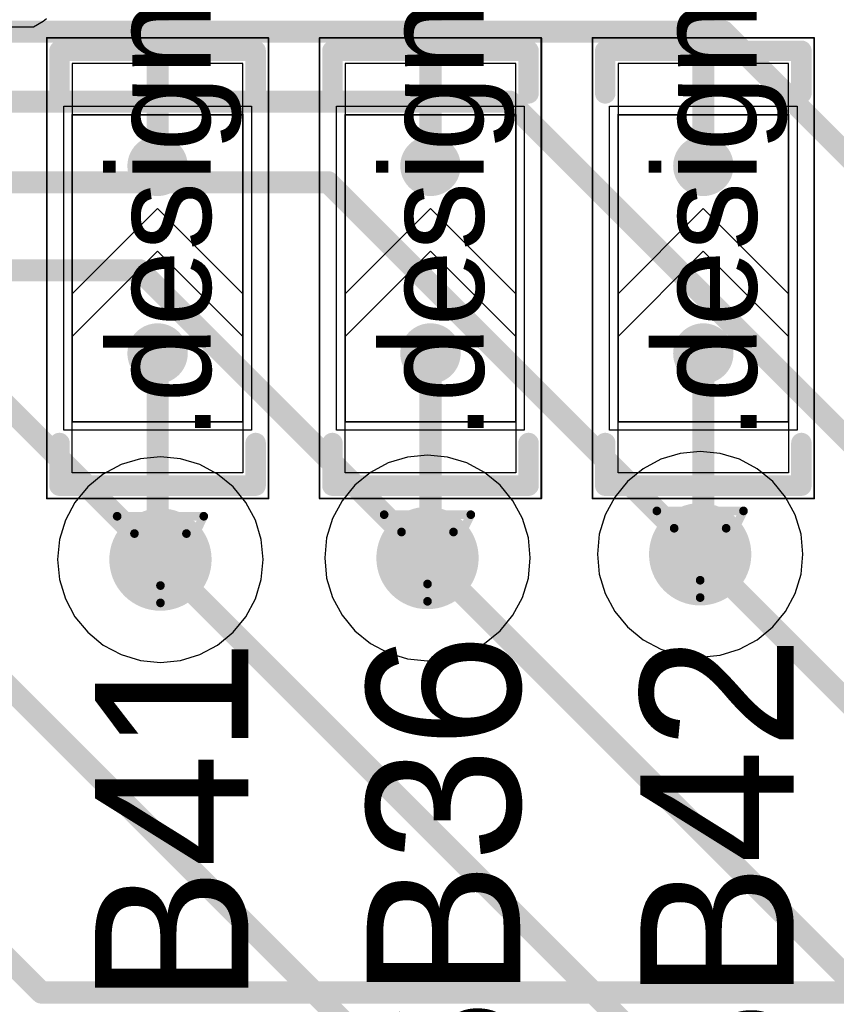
# Model space of a CAD drawing. Header units: millimetres. Extents: x 138 to 555, y 26 to 334.
# Tile 596 of 656: x 340.74 to 345.53, y 210.28 to 216.06. Entities that reach past the tile are written whole.
import ezdxf

# ---------------------------------------------------------------- set-up
doc = ezdxf.new("R2010")
doc.units = ezdxf.units.MM
for name, color, linetype in [('BottomLayer', 5, 'Continuous'), ('DrillDrawing', 1, 'Continuous'), ('Mechanical20', 56, 'Continuous'), ('Mechanical27', 56, 'Continuous'), ('MidLayer1', 16, 'Continuous'), ('MidLayer2', 76, 'Continuous'), ('MidLayer3', 90, 'Continuous'), ('MidLayer4', 156, 'Continuous'), ('MultiLayer', 9, 'Continuous'), ('TopLayer', 1, 'Continuous'), ('TopOverlay', 2, 'Continuous'), ('TopPaste', 8, 'Continuous'), ('TopSolder', 216, 'Continuous'), ('ViaHoleLayer', 16, 'Continuous')]:
    doc.layers.add(name, color=color, linetype=linetype)

# ---------------------------------------------------------------- blocks, each defined once
blk = doc.blocks.new('SOLDER_BRIDGE_R0603_0R_583')
at = {"layer": 'Mechanical20', "const_width": 0.01}
for points in [[(-1.35, 0.65), (-0.2, 0.65)], [(-1.35, 0.65), (-1.35, -0.65)], [(-0.2, 0.65), (1.35, 0.65)], [(1.35, 0.65), (1.35, -0.65)], [(-1.35, -0.65), (1.35, -0.65)]]:
    blk.add_lwpolyline(points, dxfattribs=at)
at = {"layer": 'Mechanical20', "const_width": 0.005}
for points in [[(-1.3525, 0.65, 1), (-1.3475, 0.65, 1)], [(-1.3525, 0.65, 1), (-1.3475, 0.65, 1)], [(-0.2025, 0.65, 1), (-0.1975, 0.65, 1)], [(-0.2025, 0.65, 1), (-0.1975, 0.65, 1)], [(1.3475, 0.65, 1), (1.3525, 0.65, 1)], [(1.3475, 0.65, 1), (1.3525, 0.65, 1)], [(-1.3525, -0.65, 1), (-1.3475, -0.65, 1)], [(-1.3525, -0.65, 1), (-1.3475, -0.65, 1)], [(1.3475, -0.65, 1), (1.3525, -0.65, 1)], [(1.3475, -0.65, 1), (1.3525, -0.65, 1)]]:
    blk.add_lwpolyline(points, format="xyb", close=True, dxfattribs=at)
at = {"layer": 'Mechanical27', "const_width": 0.01}
for points in [[(-0.9, 0.5), (-0.9, -0.5)], [(-0.9, 0.5), (0.9, 0.5)], [(0.9, 0.5), (0.9, -0.5)], [(-0.9, -0.5), (0.9, -0.5)]]:
    blk.add_lwpolyline(points, dxfattribs=at)
at = {"layer": 'Mechanical27', "const_width": 0.005}
for points in [[(-0.9025, 0.5, 1), (-0.8975, 0.5, 1)], [(-0.9025, 0.5, 1), (-0.8975, 0.5, 1)], [(0.8975, 0.5, 1), (0.9025, 0.5, 1)], [(0.8975, 0.5, 1), (0.9025, 0.5, 1)], [(-0.9025, -0.5, 1), (-0.8975, -0.5, 1)], [(-0.9025, -0.5, 1), (-0.8975, -0.5, 1)], [(0.8975, -0.5, 1), (0.9025, -0.5, 1)], [(0.8975, -0.5, 1), (0.9025, -0.5, 1)]]:
    blk.add_lwpolyline(points, format="xyb", close=True, dxfattribs=at)
at = {"layer": 'TopLayer'}
for p, q in [((-1.2, -0.5), (-1.2, 0.5)), ((-1.2, 0.5), (-0.4, 0.5)), ((-0.4, 0.5), (0.1, 0)), ((-0.15, 0.5), (-0.15, 0.5)), ((-0.15, 0.5), (0.35, 0)), ((1.2, 0.5), (-0.15, 0.5)), ((1.2, -0.5), (1.2, 0.5)), ((0.1, 0), (-0.4, -0.5)), ((0.35, 0), (-0.15, -0.5)), ((-1.2, -0.5), (-1.2, -0.5)), ((-0.4, -0.5), (-1.2, -0.5)), ((-0.15, -0.5), (1.2, -0.5))]:
    blk.add_line(p, q, dxfattribs=at)
at = {"layer": 'TopLayer', "const_width": 0.127}
for points in [[(-0.5635, 0, 1), (-0.4365, 0, 1)], [(0.5365, 0, 1), (0.6635, 0, 1)]]:
    blk.add_lwpolyline(points, format="xyb", close=True, dxfattribs=at)
at = {"layer": 'TopOverlay', "const_width": 0.12}
for points in [[(-1.275, 0.575), (-1.025, 0.575)], [(-1.275, 0.575), (-1.275, 0.175)], [(1.025, 0.575), (1.275, 0.575)], [(1.275, 0.575), (1.275, -0.575)], [(-1.275, 0.175), (-1.275, -0.575)], [(-1.275, -0.575), (-1.025, -0.575)], [(1.025, -0.575), (1.275, -0.575)]]:
    blk.add_lwpolyline(points, dxfattribs=at)
at = {"layer": 'TopOverlay', "const_width": 0.06}
for points in [[(-1.305, 0.575, 1), (-1.245, 0.575, 1)], [(-1.305, 0.575, 1), (-1.245, 0.575, 1)], [(-1.055, 0.575, 1), (-0.995, 0.575, 1)], [(0.995, 0.575, 1), (1.055, 0.575, 1)], [(1.245, 0.575, 1), (1.305, 0.575, 1)], [(1.245, 0.575, 1), (1.305, 0.575, 1)], [(-1.305, 0.175, 1), (-1.245, 0.175, 1)], [(-1.305, 0.175, 1), (-1.245, 0.175, 1)], [(-1.305, -0.575, 1), (-1.245, -0.575, 1)], [(-1.305, -0.575, 1), (-1.245, -0.575, 1)], [(-1.055, -0.575, 1), (-0.995, -0.575, 1)], [(0.995, -0.575, 1), (1.055, -0.575, 1)], [(1.245, -0.575, 1), (1.305, -0.575, 1)], [(1.245, -0.575, 1), (1.305, -0.575, 1)]]:
    blk.add_lwpolyline(points, format="xyb", close=True, dxfattribs=at)
at = {"layer": 'TopPaste', "const_width": 0.127}
for points in [[(-0.5635, 0, 1), (-0.4365, 0, 1)], [(0.5365, 0, 1), (0.6635, 0, 1)]]:
    blk.add_lwpolyline(points, format="xyb", close=True, dxfattribs=at)
at = {"layer": 'TopSolder'}
for p, q in [((-0.95, 0.55), (-0.95, 0.55)), ((-0.95, 0.55), (0.95, 0.55)), ((-0.95, -0.55), (-0.95, 0.55)), ((0.95, 0.55), (0.95, -0.55)), ((0.95, -0.55), (-0.95, -0.55))]:
    blk.add_line(p, q, dxfattribs=at)
at = {"layer": 'TopSolder', "const_width": 0.177}
for points in [[(-0.5885, 0, 1), (-0.4115, 0, 1)], [(0.5115, 0, 1), (0.6885, 0, 1)]]:
    blk.add_lwpolyline(points, format="xyb", close=True, dxfattribs=at)
blk = doc.blocks.new('SOLDER_BRIDGE_R0603_0R_584')
at = {"layer": 'Mechanical20', "const_width": 0.01}
for points in [[(-1.35, 0.65), (-0.2, 0.65)], [(-1.35, 0.65), (-1.35, -0.65)], [(-0.2, 0.65), (1.35, 0.65)], [(1.35, 0.65), (1.35, -0.65)], [(-1.35, -0.65), (1.35, -0.65)]]:
    blk.add_lwpolyline(points, dxfattribs=at)
at = {"layer": 'Mechanical20', "const_width": 0.005}
for points in [[(-1.3525, 0.65, 1), (-1.3475, 0.65, 1)], [(-1.3525, 0.65, 1), (-1.3475, 0.65, 1)], [(-0.2025, 0.65, 1), (-0.1975, 0.65, 1)], [(-0.2025, 0.65, 1), (-0.1975, 0.65, 1)], [(1.3475, 0.65, 1), (1.3525, 0.65, 1)], [(1.3475, 0.65, 1), (1.3525, 0.65, 1)], [(-1.3525, -0.65, 1), (-1.3475, -0.65, 1)], [(-1.3525, -0.65, 1), (-1.3475, -0.65, 1)], [(1.3475, -0.65, 1), (1.3525, -0.65, 1)], [(1.3475, -0.65, 1), (1.3525, -0.65, 1)]]:
    blk.add_lwpolyline(points, format="xyb", close=True, dxfattribs=at)
at = {"layer": 'Mechanical27', "const_width": 0.01}
for points in [[(-0.9, 0.5), (-0.9, -0.5)], [(-0.9, 0.5), (0.9, 0.5)], [(0.9, 0.5), (0.9, -0.5)], [(-0.9, -0.5), (0.9, -0.5)]]:
    blk.add_lwpolyline(points, dxfattribs=at)
at = {"layer": 'Mechanical27', "const_width": 0.005}
for points in [[(-0.9025, 0.5, 1), (-0.8975, 0.5, 1)], [(-0.9025, 0.5, 1), (-0.8975, 0.5, 1)], [(0.8975, 0.5, 1), (0.9025, 0.5, 1)], [(0.8975, 0.5, 1), (0.9025, 0.5, 1)], [(-0.9025, -0.5, 1), (-0.8975, -0.5, 1)], [(-0.9025, -0.5, 1), (-0.8975, -0.5, 1)], [(0.8975, -0.5, 1), (0.9025, -0.5, 1)], [(0.8975, -0.5, 1), (0.9025, -0.5, 1)]]:
    blk.add_lwpolyline(points, format="xyb", close=True, dxfattribs=at)
at = {"layer": 'TopLayer'}
for p, q in [((-1.2, -0.5), (-1.2, 0.5)), ((-1.2, 0.5), (-0.4, 0.5)), ((-0.4, 0.5), (0.1, 0)), ((-0.15, 0.5), (-0.15, 0.5)), ((-0.15, 0.5), (0.35, 0)), ((1.2, 0.5), (-0.15, 0.5)), ((1.2, -0.5), (1.2, 0.5)), ((0.1, 0), (-0.4, -0.5)), ((0.35, 0), (-0.15, -0.5)), ((-1.2, -0.5), (-1.2, -0.5)), ((-0.4, -0.5), (-1.2, -0.5)), ((-0.15, -0.5), (1.2, -0.5))]:
    blk.add_line(p, q, dxfattribs=at)
at = {"layer": 'TopLayer', "const_width": 0.127}
for points in [[(-0.5635, 0, 1), (-0.4365, 0, 1)], [(0.5365, 0, 1), (0.6635, 0, 1)]]:
    blk.add_lwpolyline(points, format="xyb", close=True, dxfattribs=at)
at = {"layer": 'TopOverlay', "const_width": 0.12}
for points in [[(-1.275, 0.575), (-1.025, 0.575)], [(-1.275, 0.575), (-1.275, 0.175)], [(1.025, 0.575), (1.275, 0.575)], [(1.275, 0.575), (1.275, -0.575)], [(-1.275, 0.175), (-1.275, -0.575)], [(-1.275, -0.575), (-1.025, -0.575)], [(1.025, -0.575), (1.275, -0.575)]]:
    blk.add_lwpolyline(points, dxfattribs=at)
at = {"layer": 'TopOverlay', "const_width": 0.06}
for points in [[(-1.305, 0.575, 1), (-1.245, 0.575, 1)], [(-1.305, 0.575, 1), (-1.245, 0.575, 1)], [(-1.055, 0.575, 1), (-0.995, 0.575, 1)], [(0.995, 0.575, 1), (1.055, 0.575, 1)], [(1.245, 0.575, 1), (1.305, 0.575, 1)], [(1.245, 0.575, 1), (1.305, 0.575, 1)], [(-1.305, 0.175, 1), (-1.245, 0.175, 1)], [(-1.305, 0.175, 1), (-1.245, 0.175, 1)], [(-1.305, -0.575, 1), (-1.245, -0.575, 1)], [(-1.305, -0.575, 1), (-1.245, -0.575, 1)], [(-1.055, -0.575, 1), (-0.995, -0.575, 1)], [(0.995, -0.575, 1), (1.055, -0.575, 1)], [(1.245, -0.575, 1), (1.305, -0.575, 1)], [(1.245, -0.575, 1), (1.305, -0.575, 1)]]:
    blk.add_lwpolyline(points, format="xyb", close=True, dxfattribs=at)
at = {"layer": 'TopPaste', "const_width": 0.127}
for points in [[(-0.5635, 0, 1), (-0.4365, 0, 1)], [(0.5365, 0, 1), (0.6635, 0, 1)]]:
    blk.add_lwpolyline(points, format="xyb", close=True, dxfattribs=at)
at = {"layer": 'TopSolder'}
for p, q in [((-0.95, 0.55), (-0.95, 0.55)), ((-0.95, 0.55), (0.95, 0.55)), ((-0.95, -0.55), (-0.95, 0.55)), ((0.95, 0.55), (0.95, -0.55)), ((0.95, -0.55), (-0.95, -0.55))]:
    blk.add_line(p, q, dxfattribs=at)
at = {"layer": 'TopSolder', "const_width": 0.177}
for points in [[(-0.5885, 0, 1), (-0.4115, 0, 1)], [(0.5115, 0, 1), (0.6885, 0, 1)]]:
    blk.add_lwpolyline(points, format="xyb", close=True, dxfattribs=at)
blk = doc.blocks.new('SOLDER_BRIDGE_R0603_0R_585')
at = {"layer": 'Mechanical20', "const_width": 0.01}
for points in [[(-1.35, 0.65), (-0.2, 0.65)], [(-1.35, 0.65), (-1.35, -0.65)], [(-0.2, 0.65), (1.35, 0.65)], [(1.35, 0.65), (1.35, -0.65)], [(-1.35, -0.65), (1.35, -0.65)]]:
    blk.add_lwpolyline(points, dxfattribs=at)
at = {"layer": 'Mechanical20', "const_width": 0.005}
for points in [[(-1.3525, 0.65, 1), (-1.3475, 0.65, 1)], [(-1.3525, 0.65, 1), (-1.3475, 0.65, 1)], [(-0.2025, 0.65, 1), (-0.1975, 0.65, 1)], [(-0.2025, 0.65, 1), (-0.1975, 0.65, 1)], [(1.3475, 0.65, 1), (1.3525, 0.65, 1)], [(1.3475, 0.65, 1), (1.3525, 0.65, 1)], [(-1.3525, -0.65, 1), (-1.3475, -0.65, 1)], [(-1.3525, -0.65, 1), (-1.3475, -0.65, 1)], [(1.3475, -0.65, 1), (1.3525, -0.65, 1)], [(1.3475, -0.65, 1), (1.3525, -0.65, 1)]]:
    blk.add_lwpolyline(points, format="xyb", close=True, dxfattribs=at)
at = {"layer": 'Mechanical27', "const_width": 0.01}
for points in [[(-0.9, 0.5), (-0.9, -0.5)], [(-0.9, 0.5), (0.9, 0.5)], [(0.9, 0.5), (0.9, -0.5)], [(-0.9, -0.5), (0.9, -0.5)]]:
    blk.add_lwpolyline(points, dxfattribs=at)
at = {"layer": 'Mechanical27', "const_width": 0.005}
for points in [[(-0.9025, 0.5, 1), (-0.8975, 0.5, 1)], [(-0.9025, 0.5, 1), (-0.8975, 0.5, 1)], [(0.8975, 0.5, 1), (0.9025, 0.5, 1)], [(0.8975, 0.5, 1), (0.9025, 0.5, 1)], [(-0.9025, -0.5, 1), (-0.8975, -0.5, 1)], [(-0.9025, -0.5, 1), (-0.8975, -0.5, 1)], [(0.8975, -0.5, 1), (0.9025, -0.5, 1)], [(0.8975, -0.5, 1), (0.9025, -0.5, 1)]]:
    blk.add_lwpolyline(points, format="xyb", close=True, dxfattribs=at)
at = {"layer": 'TopLayer'}
for p, q in [((-1.2, -0.5), (-1.2, 0.5)), ((-1.2, 0.5), (-0.4, 0.5)), ((-0.4, 0.5), (0.1, 0)), ((-0.15, 0.5), (-0.15, 0.5)), ((-0.15, 0.5), (0.35, 0)), ((1.2, 0.5), (-0.15, 0.5)), ((1.2, -0.5), (1.2, 0.5)), ((0.1, 0), (-0.4, -0.5)), ((0.35, 0), (-0.15, -0.5)), ((-1.2, -0.5), (-1.2, -0.5)), ((-0.4, -0.5), (-1.2, -0.5)), ((-0.15, -0.5), (1.2, -0.5))]:
    blk.add_line(p, q, dxfattribs=at)
at = {"layer": 'TopLayer', "const_width": 0.127}
for points in [[(-0.5635, 0, 1), (-0.4365, 0, 1)], [(0.5365, 0, 1), (0.6635, 0, 1)]]:
    blk.add_lwpolyline(points, format="xyb", close=True, dxfattribs=at)
at = {"layer": 'TopOverlay', "const_width": 0.12}
for points in [[(-1.275, 0.575), (-1.025, 0.575)], [(-1.275, 0.575), (-1.275, 0.175)], [(1.025, 0.575), (1.275, 0.575)], [(1.275, 0.575), (1.275, -0.575)], [(-1.275, 0.175), (-1.275, -0.575)], [(-1.275, -0.575), (-1.025, -0.575)], [(1.025, -0.575), (1.275, -0.575)]]:
    blk.add_lwpolyline(points, dxfattribs=at)
at = {"layer": 'TopOverlay', "const_width": 0.06}
for points in [[(-1.305, 0.575, 1), (-1.245, 0.575, 1)], [(-1.305, 0.575, 1), (-1.245, 0.575, 1)], [(-1.055, 0.575, 1), (-0.995, 0.575, 1)], [(0.995, 0.575, 1), (1.055, 0.575, 1)], [(1.245, 0.575, 1), (1.305, 0.575, 1)], [(1.245, 0.575, 1), (1.305, 0.575, 1)], [(-1.305, 0.175, 1), (-1.245, 0.175, 1)], [(-1.305, 0.175, 1), (-1.245, 0.175, 1)], [(-1.305, -0.575, 1), (-1.245, -0.575, 1)], [(-1.305, -0.575, 1), (-1.245, -0.575, 1)], [(-1.055, -0.575, 1), (-0.995, -0.575, 1)], [(0.995, -0.575, 1), (1.055, -0.575, 1)], [(1.245, -0.575, 1), (1.305, -0.575, 1)], [(1.245, -0.575, 1), (1.305, -0.575, 1)]]:
    blk.add_lwpolyline(points, format="xyb", close=True, dxfattribs=at)
at = {"layer": 'TopPaste', "const_width": 0.127}
for points in [[(-0.5635, 0, 1), (-0.4365, 0, 1)], [(0.5365, 0, 1), (0.6635, 0, 1)]]:
    blk.add_lwpolyline(points, format="xyb", close=True, dxfattribs=at)
at = {"layer": 'TopSolder'}
for p, q in [((-0.95, 0.55), (-0.95, 0.55)), ((-0.95, 0.55), (0.95, 0.55)), ((-0.95, -0.55), (-0.95, 0.55)), ((0.95, 0.55), (0.95, -0.55)), ((0.95, -0.55), (-0.95, -0.55))]:
    blk.add_line(p, q, dxfattribs=at)
at = {"layer": 'TopSolder', "const_width": 0.177}
for points in [[(-0.5885, 0, 1), (-0.4115, 0, 1)], [(0.5115, 0, 1), (0.6885, 0, 1)]]:
    blk.add_lwpolyline(points, format="xyb", close=True, dxfattribs=at)

msp = doc.modelspace()

# ---------------------------------------------------------------- linework, layer by layer
at = {"layer": 'BottomLayer', "const_width": 0.13}
for points in [[(339.062, 215.9865), (344.8653, 215.9865)], [(344.8653, 215.9865), (347.9396, 212.9122)], [(338.69, 215.5756), (343.612, 215.5756)], [(343.612, 215.5756), (346.3179, 212.8696)], [(338.3585, 215.103), (342.5472, 215.103)], [(342.5472, 215.103), (344.7281, 212.9221)], [(338.2819, 214.5871), (341.4424, 214.5871)], [(341.4424, 214.5871), (343.1293, 212.9002)], [(340.392, 214.0624), (341.5635, 212.8909)], [(344.7281, 212.9221), (347.66, 209.9903)], [(341.5635, 212.8909), (345.4522, 209.0022)], [(343.1293, 212.9002), (346.556, 209.4735)], [(339.9784, 212.8407), (344.3169, 208.5022)]]:
    msp.add_lwpolyline(points, dxfattribs=at)
at = {"layer": 'BottomLayer'}
for points, const_width in [([(344.8328, 215.9865, 1), (344.8978, 215.9865, 1)], 0.065), ([(344.8328, 215.9865, 1), (344.8978, 215.9865, 1)], 0.065), ([(343.5795, 215.5756, 1), (343.6445, 215.5756, 1)], 0.065), ([(343.5795, 215.5756, 1), (343.6445, 215.5756, 1)], 0.065), ([(342.5147, 215.103, 1), (342.5797, 215.103, 1)], 0.065), ([(342.5147, 215.103, 1), (342.5797, 215.103, 1)], 0.065), ([(341.4099, 214.5871, 1), (341.4749, 214.5871, 1)], 0.065), ([(341.4099, 214.5871, 1), (341.4749, 214.5871, 1)], 0.065), ([(342.9793, 212.9002, 1), (343.2793, 212.9002, 1)], 0.3), ([(344.5781, 212.9221, 1), (344.8781, 212.9221, 1)], 0.3), ([(341.4135, 212.8909, 1), (341.7135, 212.8909, 1)], 0.3), ([(344.6956, 212.9221, 1), (344.7606, 212.9221, 1)], 0.065), ([(344.6956, 212.9221, 1), (344.7606, 212.9221, 1)], 0.065), ([(341.531, 212.8909, 1), (341.596, 212.8909, 1)], 0.065), ([(341.531, 212.8909, 1), (341.596, 212.8909, 1)], 0.065), ([(343.0968, 212.9002, 1), (343.1618, 212.9002, 1)], 0.065), ([(343.0968, 212.9002, 1), (343.1618, 212.9002, 1)], 0.065)]:
    msp.add_lwpolyline(points, format="xyb", close=True, dxfattribs=dict(at, const_width=const_width))
at = {"layer": 'DrillDrawing', "const_width": 0.0508}
for points in [[(344.4741, 213.1761), (344.9821, 213.1761)], [(344.4741, 213.1761), (344.7281, 212.6681)], [(344.7281, 212.6681), (344.9821, 213.1761)], [(341.3095, 213.1449), (341.8175, 213.1449)], [(341.3095, 213.1449), (341.5635, 212.6369)], [(341.5635, 212.6369), (341.8175, 213.1449)], [(342.8753, 213.1542), (343.3833, 213.1542)], [(342.8753, 213.1542), (343.1293, 212.6462)], [(343.1293, 212.6462), (343.3833, 213.1542)], [(344.5757, 213.0745), (344.8805, 213.0745)], [(344.5757, 213.0745), (344.7281, 212.7697)], [(344.7281, 212.7697), (344.8805, 213.0745)], [(341.4111, 213.0433), (341.7159, 213.0433)], [(341.4111, 213.0433), (341.5635, 212.7385)], [(341.5635, 212.7385), (341.7159, 213.0433)], [(342.9769, 213.0526), (343.2817, 213.0526)], [(342.9769, 213.0526), (343.1293, 212.7478)], [(343.1293, 212.7478), (343.2817, 213.0526)]]:
    msp.add_lwpolyline(points, dxfattribs=at)
at = {"layer": 'DrillDrawing', "const_width": 0.0254}
for points in [[(344.4614, 213.1761, 1), (344.4868, 213.1761, 1)], [(344.4614, 213.1761, 1), (344.4868, 213.1761, 1)], [(344.9694, 213.1761, 1), (344.9948, 213.1761, 1)], [(344.9694, 213.1761, 1), (344.9948, 213.1761, 1)], [(341.2968, 213.1449, 1), (341.3222, 213.1449, 1)], [(341.2968, 213.1449, 1), (341.3222, 213.1449, 1)], [(341.8048, 213.1449, 1), (341.8302, 213.1449, 1)], [(341.8048, 213.1449, 1), (341.8302, 213.1449, 1)], [(342.8626, 213.1542, 1), (342.888, 213.1542, 1)], [(342.8626, 213.1542, 1), (342.888, 213.1542, 1)], [(343.3706, 213.1542, 1), (343.396, 213.1542, 1)], [(343.3706, 213.1542, 1), (343.396, 213.1542, 1)], [(344.563, 213.0745, 1), (344.5884, 213.0745, 1)], [(344.563, 213.0745, 1), (344.5884, 213.0745, 1)], [(344.8678, 213.0745, 1), (344.8932, 213.0745, 1)], [(344.8678, 213.0745, 1), (344.8932, 213.0745, 1)], [(341.3984, 213.0433, 1), (341.4238, 213.0433, 1)], [(341.3984, 213.0433, 1), (341.4238, 213.0433, 1)], [(341.7032, 213.0433, 1), (341.7286, 213.0433, 1)], [(341.7032, 213.0433, 1), (341.7286, 213.0433, 1)], [(342.9642, 213.0526, 1), (342.9896, 213.0526, 1)], [(342.9642, 213.0526, 1), (342.9896, 213.0526, 1)], [(343.269, 213.0526, 1), (343.2944, 213.0526, 1)], [(343.269, 213.0526, 1), (343.2944, 213.0526, 1)], [(344.7154, 212.7697, 1), (344.7408, 212.7697, 1)], [(344.7154, 212.7697, 1), (344.7408, 212.7697, 1)], [(341.5508, 212.7385, 1), (341.5762, 212.7385, 1)], [(341.5508, 212.7385, 1), (341.5762, 212.7385, 1)], [(343.1166, 212.7478, 1), (343.142, 212.7478, 1)], [(343.1166, 212.7478, 1), (343.142, 212.7478, 1)], [(344.7154, 212.6681, 1), (344.7408, 212.6681, 1)], [(344.7154, 212.6681, 1), (344.7408, 212.6681, 1)], [(341.5508, 212.6369, 1), (341.5762, 212.6369, 1)], [(341.5508, 212.6369, 1), (341.5762, 212.6369, 1)], [(343.1166, 212.6462, 1), (343.142, 212.6462, 1)], [(343.1166, 212.6462, 1), (343.142, 212.6462, 1)]]:
    msp.add_lwpolyline(points, format="xyb", close=True, dxfattribs=at)
at = {"layer": 'MidLayer1'}
for p, q in [((341.5635, 213.4938), (341.4459, 213.4822)), ((341.6811, 213.4822), (341.5635, 213.4938)), ((343.0117, 213.4915), (342.8986, 213.4572)), ((343.1293, 213.5031), (343.0117, 213.4915)), ((343.2469, 213.4915), (343.1293, 213.5031)), ((343.36, 213.4572), (343.2469, 213.4915)), ((344.6105, 213.5134), (344.4974, 213.4791)), ((344.7281, 213.525), (344.6105, 213.5134)), ((344.8457, 213.5134), (344.7281, 213.525)), ((344.9588, 213.4791), (344.8457, 213.5134)), ((341.3328, 213.4479), (341.2285, 213.3922)), ((341.4459, 213.4822), (341.3328, 213.4479)), ((341.7942, 213.4479), (341.6811, 213.4822)), ((341.8984, 213.3922), (341.7942, 213.4479)), ((342.8986, 213.4572), (342.7944, 213.4015)), ((343.4643, 213.4015), (343.36, 213.4572)), ((344.4974, 213.4791), (344.3931, 213.4234)), ((345.063, 213.4234), (344.9588, 213.4791)), ((341.2285, 213.3922), (341.1372, 213.3172)), ((341.9898, 213.3172), (341.8984, 213.3922)), ((342.7944, 213.4015), (342.703, 213.3265)), ((343.5556, 213.3265), (343.4643, 213.4015)), ((344.3931, 213.4234), (344.3018, 213.3484)), ((345.1544, 213.3484), (345.063, 213.4234)), ((341.1372, 213.3172), (341.0622, 213.2259)), ((342.0648, 213.2259), (341.9898, 213.3172)), ((342.703, 213.3265), (342.628, 213.2351)), ((343.6306, 213.2351), (343.5556, 213.3265)), ((344.3018, 213.3484), (344.2268, 213.2571)), ((345.2294, 213.2571), (345.1544, 213.3484)), ((344.2268, 213.2571), (344.1711, 213.1529)), ((345.2851, 213.1529), (345.2294, 213.2571)), ((341.0622, 213.2259), (341.0065, 213.1216)), ((342.1205, 213.1216), (342.0648, 213.2259)), ((342.628, 213.2351), (342.5723, 213.1309)), ((343.6863, 213.1309), (343.6306, 213.2351)), ((344.1711, 213.1529), (344.1368, 213.0398)), ((345.3194, 213.0398), (345.2851, 213.1529)), ((341.0065, 213.1216), (340.9722, 213.0085)), ((342.1548, 213.0085), (342.1205, 213.1216)), ((342.5723, 213.1309), (342.538, 213.0178)), ((343.7206, 213.0178), (343.6863, 213.1309)), ((344.1368, 213.0398), (344.1252, 212.9221)), ((345.331, 212.9221), (345.3194, 213.0398)), ((340.9722, 213.0085), (340.9606, 212.8909)), ((342.1664, 212.8909), (342.1548, 213.0085)), ((342.538, 213.0178), (342.5264, 212.9002)), ((343.7322, 212.9002), (343.7206, 213.0178)), ((344.1252, 212.9221), (344.1368, 212.8045)), ((345.3194, 212.8045), (345.331, 212.9221)), ((340.9606, 212.8909), (340.9722, 212.7733)), ((342.1548, 212.7733), (342.1664, 212.8909)), ((342.5264, 212.9002), (342.538, 212.7826)), ((343.7206, 212.7826), (343.7322, 212.9002)), ((344.1368, 212.8045), (344.1711, 212.6914)), ((345.2851, 212.6914), (345.3194, 212.8045)), ((340.9722, 212.7733), (341.0065, 212.6602)), ((342.1205, 212.6602), (342.1548, 212.7733)), ((342.538, 212.7826), (342.5723, 212.6695)), ((343.6863, 212.6695), (343.7206, 212.7826)), ((344.1711, 212.6914), (344.2268, 212.5872)), ((345.2294, 212.5872), (345.2851, 212.6914)), ((341.0065, 212.6602), (341.0622, 212.556)), ((342.0648, 212.556), (342.1205, 212.6602)), ((342.5723, 212.6695), (342.628, 212.5652)), ((343.6306, 212.5652), (343.6863, 212.6695)), ((342.628, 212.5652), (342.703, 212.4739)), ((343.5556, 212.4739), (343.6306, 212.5652)), ((344.2268, 212.5872), (344.3018, 212.4958)), ((345.1544, 212.4958), (345.2294, 212.5872)), ((341.0622, 212.556), (341.1372, 212.4646)), ((341.9898, 212.4646), (342.0648, 212.556)), ((341.1372, 212.4646), (341.2285, 212.3896)), ((341.8984, 212.3896), (341.9898, 212.4646)), ((342.703, 212.4739), (342.7944, 212.3989)), ((343.4643, 212.3989), (343.5556, 212.4739)), ((344.3018, 212.4958), (344.3931, 212.4208)), ((345.063, 212.4208), (345.1544, 212.4958)), ((342.7944, 212.3989), (342.8986, 212.3432)), ((343.36, 212.3432), (343.4643, 212.3989)), ((344.3931, 212.4208), (344.4974, 212.3651)), ((344.9588, 212.3651), (345.063, 212.4208)), ((341.2285, 212.3896), (341.3328, 212.3339)), ((341.3328, 212.3339), (341.4459, 212.2996)), ((341.6811, 212.2996), (341.7942, 212.3339)), ((341.7942, 212.3339), (341.8984, 212.3896)), ((342.8986, 212.3432), (343.0117, 212.3089)), ((343.2469, 212.3089), (343.36, 212.3432)), ((344.4974, 212.3651), (344.6105, 212.3308)), ((344.8457, 212.3308), (344.9588, 212.3651)), ((341.4459, 212.2996), (341.5635, 212.288)), ((341.5635, 212.288), (341.6811, 212.2996)), ((343.0117, 212.3089), (343.1293, 212.2973)), ((343.1293, 212.2973), (343.2469, 212.3089)), ((344.6105, 212.3308), (344.7281, 212.3192)), ((344.7281, 212.3192), (344.8457, 212.3308))]:
    msp.add_line(p, q, dxfattribs=at)
at = {"layer": 'MidLayer1', "const_width": 0.3}
for points in [[(342.9793, 212.9002, 1), (343.2793, 212.9002, 1)], [(344.5781, 212.9221, 1), (344.8781, 212.9221, 1)], [(341.4135, 212.8909, 1), (341.7135, 212.8909, 1)]]:
    msp.add_lwpolyline(points, format="xyb", close=True, dxfattribs=at)
at = {"layer": 'MidLayer2'}
for p, q in [((341.5635, 213.4938), (341.4459, 213.4822)), ((341.6811, 213.4822), (341.5635, 213.4938)), ((343.0117, 213.4915), (342.8986, 213.4572)), ((343.1293, 213.5031), (343.0117, 213.4915)), ((343.2469, 213.4915), (343.1293, 213.5031)), ((343.36, 213.4572), (343.2469, 213.4915)), ((344.6105, 213.5134), (344.4974, 213.4791)), ((344.7281, 213.525), (344.6105, 213.5134)), ((344.8457, 213.5134), (344.7281, 213.525)), ((344.9588, 213.4791), (344.8457, 213.5134)), ((341.3328, 213.4479), (341.2285, 213.3922)), ((341.4459, 213.4822), (341.3328, 213.4479)), ((341.7942, 213.4479), (341.6811, 213.4822)), ((341.8984, 213.3922), (341.7942, 213.4479)), ((342.8986, 213.4572), (342.7944, 213.4015)), ((343.4643, 213.4015), (343.36, 213.4572)), ((344.4974, 213.4791), (344.3931, 213.4234)), ((345.063, 213.4234), (344.9588, 213.4791)), ((341.2285, 213.3922), (341.1372, 213.3172)), ((341.9898, 213.3172), (341.8984, 213.3922)), ((342.7944, 213.4015), (342.703, 213.3265)), ((343.5556, 213.3265), (343.4643, 213.4015)), ((344.3931, 213.4234), (344.3018, 213.3484)), ((345.1544, 213.3484), (345.063, 213.4234)), ((341.1372, 213.3172), (341.0622, 213.2259)), ((342.0648, 213.2259), (341.9898, 213.3172)), ((342.703, 213.3265), (342.628, 213.2351)), ((343.6306, 213.2351), (343.5556, 213.3265)), ((344.3018, 213.3484), (344.2268, 213.2571)), ((345.2294, 213.2571), (345.1544, 213.3484)), ((344.2268, 213.2571), (344.1711, 213.1529)), ((345.2851, 213.1529), (345.2294, 213.2571)), ((341.0622, 213.2259), (341.0065, 213.1216)), ((342.1205, 213.1216), (342.0648, 213.2259)), ((342.628, 213.2351), (342.5723, 213.1309)), ((343.6863, 213.1309), (343.6306, 213.2351)), ((344.1711, 213.1529), (344.1368, 213.0398)), ((345.3194, 213.0398), (345.2851, 213.1529)), ((341.0065, 213.1216), (340.9722, 213.0085)), ((342.1548, 213.0085), (342.1205, 213.1216)), ((342.5723, 213.1309), (342.538, 213.0178)), ((343.7206, 213.0178), (343.6863, 213.1309)), ((344.1368, 213.0398), (344.1252, 212.9221)), ((345.331, 212.9221), (345.3194, 213.0398)), ((340.9722, 213.0085), (340.9606, 212.8909)), ((342.1664, 212.8909), (342.1548, 213.0085)), ((342.538, 213.0178), (342.5264, 212.9002)), ((343.7322, 212.9002), (343.7206, 213.0178)), ((344.1252, 212.9221), (344.1368, 212.8045)), ((345.3194, 212.8045), (345.331, 212.9221)), ((340.9606, 212.8909), (340.9722, 212.7733)), ((342.1548, 212.7733), (342.1664, 212.8909)), ((342.5264, 212.9002), (342.538, 212.7826)), ((343.7206, 212.7826), (343.7322, 212.9002)), ((344.1368, 212.8045), (344.1711, 212.6914)), ((345.2851, 212.6914), (345.3194, 212.8045)), ((340.9722, 212.7733), (341.0065, 212.6602)), ((342.1205, 212.6602), (342.1548, 212.7733)), ((342.538, 212.7826), (342.5723, 212.6695)), ((343.6863, 212.6695), (343.7206, 212.7826)), ((344.1711, 212.6914), (344.2268, 212.5872)), ((345.2294, 212.5872), (345.2851, 212.6914)), ((341.0065, 212.6602), (341.0622, 212.556)), ((342.0648, 212.556), (342.1205, 212.6602)), ((342.5723, 212.6695), (342.628, 212.5652)), ((343.6306, 212.5652), (343.6863, 212.6695)), ((342.628, 212.5652), (342.703, 212.4739)), ((343.5556, 212.4739), (343.6306, 212.5652)), ((344.2268, 212.5872), (344.3018, 212.4958)), ((345.1544, 212.4958), (345.2294, 212.5872)), ((341.0622, 212.556), (341.1372, 212.4646)), ((341.9898, 212.4646), (342.0648, 212.556)), ((341.1372, 212.4646), (341.2285, 212.3896)), ((341.8984, 212.3896), (341.9898, 212.4646)), ((342.703, 212.4739), (342.7944, 212.3989)), ((343.4643, 212.3989), (343.5556, 212.4739)), ((344.3018, 212.4958), (344.3931, 212.4208)), ((345.063, 212.4208), (345.1544, 212.4958)), ((342.7944, 212.3989), (342.8986, 212.3432)), ((343.36, 212.3432), (343.4643, 212.3989)), ((344.3931, 212.4208), (344.4974, 212.3651)), ((344.9588, 212.3651), (345.063, 212.4208)), ((341.2285, 212.3896), (341.3328, 212.3339)), ((341.3328, 212.3339), (341.4459, 212.2996)), ((341.6811, 212.2996), (341.7942, 212.3339)), ((341.7942, 212.3339), (341.8984, 212.3896)), ((342.8986, 212.3432), (343.0117, 212.3089)), ((343.2469, 212.3089), (343.36, 212.3432)), ((344.4974, 212.3651), (344.6105, 212.3308)), ((344.8457, 212.3308), (344.9588, 212.3651)), ((341.4459, 212.2996), (341.5635, 212.288)), ((341.5635, 212.288), (341.6811, 212.2996)), ((343.0117, 212.3089), (343.1293, 212.2973)), ((343.1293, 212.2973), (343.2469, 212.3089)), ((344.6105, 212.3308), (344.7281, 212.3192)), ((344.7281, 212.3192), (344.8457, 212.3308))]:
    msp.add_line(p, q, dxfattribs=at)
at = {"layer": 'MidLayer2', "const_width": 0.3}
for points in [[(342.9793, 212.9002, 1), (343.2793, 212.9002, 1)], [(344.5781, 212.9221, 1), (344.8781, 212.9221, 1)], [(341.4135, 212.8909, 1), (341.7135, 212.8909, 1)]]:
    msp.add_lwpolyline(points, format="xyb", close=True, dxfattribs=at)
at = {"layer": 'MidLayer3'}
for p, q in [((341.5635, 213.4938), (341.4459, 213.4822)), ((341.6811, 213.4822), (341.5635, 213.4938)), ((343.0117, 213.4915), (342.8986, 213.4572)), ((343.1293, 213.5031), (343.0117, 213.4915)), ((343.2469, 213.4915), (343.1293, 213.5031)), ((343.36, 213.4572), (343.2469, 213.4915)), ((344.6105, 213.5134), (344.4974, 213.4791)), ((344.7281, 213.525), (344.6105, 213.5134)), ((344.8457, 213.5134), (344.7281, 213.525)), ((344.9588, 213.4791), (344.8457, 213.5134)), ((341.3328, 213.4479), (341.2285, 213.3922)), ((341.4459, 213.4822), (341.3328, 213.4479)), ((341.7942, 213.4479), (341.6811, 213.4822)), ((341.8984, 213.3922), (341.7942, 213.4479)), ((342.8986, 213.4572), (342.7944, 213.4015)), ((343.4643, 213.4015), (343.36, 213.4572)), ((344.4974, 213.4791), (344.3931, 213.4234)), ((345.063, 213.4234), (344.9588, 213.4791)), ((341.2285, 213.3922), (341.1372, 213.3172)), ((341.9898, 213.3172), (341.8984, 213.3922)), ((342.7944, 213.4015), (342.703, 213.3265)), ((343.5556, 213.3265), (343.4643, 213.4015)), ((344.3931, 213.4234), (344.3018, 213.3484)), ((345.1544, 213.3484), (345.063, 213.4234)), ((341.1372, 213.3172), (341.0622, 213.2259)), ((342.0648, 213.2259), (341.9898, 213.3172)), ((342.703, 213.3265), (342.628, 213.2351)), ((343.6306, 213.2351), (343.5556, 213.3265)), ((344.3018, 213.3484), (344.2268, 213.2571)), ((345.2294, 213.2571), (345.1544, 213.3484)), ((344.2268, 213.2571), (344.1711, 213.1529)), ((345.2851, 213.1529), (345.2294, 213.2571)), ((341.0622, 213.2259), (341.0065, 213.1216)), ((342.1205, 213.1216), (342.0648, 213.2259)), ((342.628, 213.2351), (342.5723, 213.1309)), ((343.6863, 213.1309), (343.6306, 213.2351)), ((344.1711, 213.1529), (344.1368, 213.0398)), ((345.3194, 213.0398), (345.2851, 213.1529)), ((341.0065, 213.1216), (340.9722, 213.0085)), ((342.1548, 213.0085), (342.1205, 213.1216)), ((342.5723, 213.1309), (342.538, 213.0178)), ((343.7206, 213.0178), (343.6863, 213.1309)), ((344.1368, 213.0398), (344.1252, 212.9221)), ((345.331, 212.9221), (345.3194, 213.0398)), ((340.9722, 213.0085), (340.9606, 212.8909)), ((342.1664, 212.8909), (342.1548, 213.0085)), ((342.538, 213.0178), (342.5264, 212.9002)), ((343.7322, 212.9002), (343.7206, 213.0178)), ((344.1252, 212.9221), (344.1368, 212.8045)), ((345.3194, 212.8045), (345.331, 212.9221)), ((340.9606, 212.8909), (340.9722, 212.7733)), ((342.1548, 212.7733), (342.1664, 212.8909)), ((342.5264, 212.9002), (342.538, 212.7826)), ((343.7206, 212.7826), (343.7322, 212.9002)), ((344.1368, 212.8045), (344.1711, 212.6914)), ((345.2851, 212.6914), (345.3194, 212.8045)), ((340.9722, 212.7733), (341.0065, 212.6602)), ((342.1205, 212.6602), (342.1548, 212.7733)), ((342.538, 212.7826), (342.5723, 212.6695)), ((343.6863, 212.6695), (343.7206, 212.7826)), ((344.1711, 212.6914), (344.2268, 212.5872)), ((345.2294, 212.5872), (345.2851, 212.6914)), ((341.0065, 212.6602), (341.0622, 212.556)), ((342.0648, 212.556), (342.1205, 212.6602)), ((342.5723, 212.6695), (342.628, 212.5652)), ((343.6306, 212.5652), (343.6863, 212.6695)), ((342.628, 212.5652), (342.703, 212.4739)), ((343.5556, 212.4739), (343.6306, 212.5652)), ((344.2268, 212.5872), (344.3018, 212.4958)), ((345.1544, 212.4958), (345.2294, 212.5872)), ((341.0622, 212.556), (341.1372, 212.4646)), ((341.9898, 212.4646), (342.0648, 212.556)), ((341.1372, 212.4646), (341.2285, 212.3896)), ((341.8984, 212.3896), (341.9898, 212.4646)), ((342.703, 212.4739), (342.7944, 212.3989)), ((343.4643, 212.3989), (343.5556, 212.4739)), ((344.3018, 212.4958), (344.3931, 212.4208)), ((345.063, 212.4208), (345.1544, 212.4958)), ((342.7944, 212.3989), (342.8986, 212.3432)), ((343.36, 212.3432), (343.4643, 212.3989)), ((344.3931, 212.4208), (344.4974, 212.3651)), ((344.9588, 212.3651), (345.063, 212.4208)), ((341.2285, 212.3896), (341.3328, 212.3339)), ((341.3328, 212.3339), (341.4459, 212.2996)), ((341.6811, 212.2996), (341.7942, 212.3339)), ((341.7942, 212.3339), (341.8984, 212.3896)), ((342.8986, 212.3432), (343.0117, 212.3089)), ((343.2469, 212.3089), (343.36, 212.3432)), ((344.4974, 212.3651), (344.6105, 212.3308)), ((344.8457, 212.3308), (344.9588, 212.3651)), ((341.4459, 212.2996), (341.5635, 212.288)), ((341.5635, 212.288), (341.6811, 212.2996)), ((343.0117, 212.3089), (343.1293, 212.2973)), ((343.1293, 212.2973), (343.2469, 212.3089)), ((344.6105, 212.3308), (344.7281, 212.3192)), ((344.7281, 212.3192), (344.8457, 212.3308))]:
    msp.add_line(p, q, dxfattribs=at)
at = {"layer": 'MidLayer3', "const_width": 0.3}
for points in [[(342.9793, 212.9002, 1), (343.2793, 212.9002, 1)], [(344.5781, 212.9221, 1), (344.8781, 212.9221, 1)], [(341.4135, 212.8909, 1), (341.7135, 212.8909, 1)]]:
    msp.add_lwpolyline(points, format="xyb", close=True, dxfattribs=at)
at = {"layer": 'MidLayer4'}
for p, q in [((341.5635, 213.4938), (341.4459, 213.4822)), ((341.6811, 213.4822), (341.5635, 213.4938)), ((343.0117, 213.4915), (342.8986, 213.4572)), ((343.1293, 213.5031), (343.0117, 213.4915)), ((343.2469, 213.4915), (343.1293, 213.5031)), ((343.36, 213.4572), (343.2469, 213.4915)), ((344.6105, 213.5134), (344.4974, 213.4791)), ((344.7281, 213.525), (344.6105, 213.5134)), ((344.8457, 213.5134), (344.7281, 213.525)), ((344.9588, 213.4791), (344.8457, 213.5134)), ((341.3328, 213.4479), (341.2285, 213.3922)), ((341.4459, 213.4822), (341.3328, 213.4479)), ((341.7942, 213.4479), (341.6811, 213.4822)), ((341.8984, 213.3922), (341.7942, 213.4479)), ((342.8986, 213.4572), (342.7944, 213.4015)), ((343.4643, 213.4015), (343.36, 213.4572)), ((344.4974, 213.4791), (344.3931, 213.4234)), ((345.063, 213.4234), (344.9588, 213.4791)), ((341.2285, 213.3922), (341.1372, 213.3172)), ((341.9898, 213.3172), (341.8984, 213.3922)), ((342.7944, 213.4015), (342.703, 213.3265)), ((343.5556, 213.3265), (343.4643, 213.4015)), ((344.3931, 213.4234), (344.3018, 213.3484)), ((345.1544, 213.3484), (345.063, 213.4234)), ((341.1372, 213.3172), (341.0622, 213.2259)), ((342.0648, 213.2259), (341.9898, 213.3172)), ((342.703, 213.3265), (342.628, 213.2351)), ((343.6306, 213.2351), (343.5556, 213.3265)), ((344.3018, 213.3484), (344.2268, 213.2571)), ((345.2294, 213.2571), (345.1544, 213.3484)), ((344.2268, 213.2571), (344.1711, 213.1529)), ((345.2851, 213.1529), (345.2294, 213.2571)), ((341.0622, 213.2259), (341.0065, 213.1216)), ((342.1205, 213.1216), (342.0648, 213.2259)), ((342.628, 213.2351), (342.5723, 213.1309)), ((343.6863, 213.1309), (343.6306, 213.2351)), ((344.1711, 213.1529), (344.1368, 213.0398)), ((345.3194, 213.0398), (345.2851, 213.1529)), ((341.0065, 213.1216), (340.9722, 213.0085)), ((342.1548, 213.0085), (342.1205, 213.1216)), ((342.5723, 213.1309), (342.538, 213.0178)), ((343.7206, 213.0178), (343.6863, 213.1309)), ((344.1368, 213.0398), (344.1252, 212.9221)), ((345.331, 212.9221), (345.3194, 213.0398)), ((340.9722, 213.0085), (340.9606, 212.8909)), ((342.1664, 212.8909), (342.1548, 213.0085)), ((342.538, 213.0178), (342.5264, 212.9002)), ((343.7322, 212.9002), (343.7206, 213.0178)), ((344.1252, 212.9221), (344.1368, 212.8045)), ((345.3194, 212.8045), (345.331, 212.9221)), ((340.9606, 212.8909), (340.9722, 212.7733)), ((342.1548, 212.7733), (342.1664, 212.8909)), ((342.5264, 212.9002), (342.538, 212.7826)), ((343.7206, 212.7826), (343.7322, 212.9002)), ((344.1368, 212.8045), (344.1711, 212.6914)), ((345.2851, 212.6914), (345.3194, 212.8045)), ((340.9722, 212.7733), (341.0065, 212.6602)), ((342.1205, 212.6602), (342.1548, 212.7733)), ((342.538, 212.7826), (342.5723, 212.6695)), ((343.6863, 212.6695), (343.7206, 212.7826)), ((344.1711, 212.6914), (344.2268, 212.5872)), ((345.2294, 212.5872), (345.2851, 212.6914)), ((341.0065, 212.6602), (341.0622, 212.556)), ((342.0648, 212.556), (342.1205, 212.6602)), ((342.5723, 212.6695), (342.628, 212.5652)), ((343.6306, 212.5652), (343.6863, 212.6695)), ((342.628, 212.5652), (342.703, 212.4739)), ((343.5556, 212.4739), (343.6306, 212.5652)), ((344.2268, 212.5872), (344.3018, 212.4958)), ((345.1544, 212.4958), (345.2294, 212.5872)), ((341.0622, 212.556), (341.1372, 212.4646)), ((341.9898, 212.4646), (342.0648, 212.556)), ((341.1372, 212.4646), (341.2285, 212.3896)), ((341.8984, 212.3896), (341.9898, 212.4646)), ((342.703, 212.4739), (342.7944, 212.3989)), ((343.4643, 212.3989), (343.5556, 212.4739)), ((344.3018, 212.4958), (344.3931, 212.4208)), ((345.063, 212.4208), (345.1544, 212.4958)), ((342.7944, 212.3989), (342.8986, 212.3432)), ((343.36, 212.3432), (343.4643, 212.3989)), ((344.3931, 212.4208), (344.4974, 212.3651)), ((344.9588, 212.3651), (345.063, 212.4208)), ((341.2285, 212.3896), (341.3328, 212.3339)), ((341.3328, 212.3339), (341.4459, 212.2996)), ((341.6811, 212.2996), (341.7942, 212.3339)), ((341.7942, 212.3339), (341.8984, 212.3896)), ((342.8986, 212.3432), (343.0117, 212.3089)), ((343.2469, 212.3089), (343.36, 212.3432)), ((344.4974, 212.3651), (344.6105, 212.3308)), ((344.8457, 212.3308), (344.9588, 212.3651)), ((341.4459, 212.2996), (341.5635, 212.288)), ((341.5635, 212.288), (341.6811, 212.2996)), ((343.0117, 212.3089), (343.1293, 212.2973)), ((343.1293, 212.2973), (343.2469, 212.3089)), ((344.6105, 212.3308), (344.7281, 212.3192)), ((344.7281, 212.3192), (344.8457, 212.3308))]:
    msp.add_line(p, q, dxfattribs=at)
at = {"layer": 'MidLayer4', "const_width": 0.3}
for points in [[(342.9793, 212.9002, 1), (343.2793, 212.9002, 1)], [(344.5781, 212.9221, 1), (344.8781, 212.9221, 1)], [(341.4135, 212.8909, 1), (341.7135, 212.8909, 1)]]:
    msp.add_lwpolyline(points, format="xyb", close=True, dxfattribs=at)
at = {"layer": 'MultiLayer', "const_width": 0.3}
for points in [[(342.9793, 212.9002, 1), (343.2793, 212.9002, 1)], [(344.5781, 212.9221, 1), (344.8781, 212.9221, 1)], [(341.4135, 212.8909, 1), (341.7135, 212.8909, 1)]]:
    msp.add_lwpolyline(points, format="xyb", close=True, dxfattribs=at)
at = {"layer": 'TopLayer'}
for p, q in [((340.8749, 216.0456), (340.8183, 216.0132)), ((340.8954, 216.0613), (340.8749, 216.0456)), ((340.8183, 216.0132), (340.675, 216.0132))]:
    msp.add_line(p, q, dxfattribs=at)
at = {"layer": 'TopLayer', "const_width": 0.13}
for points in [[(341.5467, 215.1992), (341.5467, 221.3487)], [(343.1466, 215.1993), (343.1466, 221.0556)], [(344.7467, 215.1993), (344.7467, 220.1996)], [(341.5467, 212.9077), (341.5467, 214.0993)], [(343.1466, 212.9175), (343.1466, 214.0993)], [(344.7467, 212.9407), (344.7467, 214.0992)], [(341.5467, 212.9077), (341.5635, 212.8909)], [(343.1293, 212.9002), (343.1466, 212.9175)], [(344.7281, 212.9221), (344.7467, 212.9407)], [(338.3558, 212.8627), (340.8662, 210.3523)], [(340.8662, 210.3523), (364.0229, 210.3523)]]:
    msp.add_lwpolyline(points, dxfattribs=at)
at = {"layer": 'TopLayer'}
for points, const_width in [([(341.5142, 215.1992, 1), (341.5792, 215.1992, 1)], 0.065), ([(343.1141, 215.1993, 1), (343.1791, 215.1993, 1)], 0.065), ([(344.7142, 215.1993, 1), (344.7792, 215.1993, 1)], 0.065), ([(341.5142, 214.0993, 1), (341.5792, 214.0993, 1)], 0.065), ([(343.1141, 214.0993, 1), (343.1791, 214.0993, 1)], 0.065), ([(344.7142, 214.0992, 1), (344.7792, 214.0992, 1)], 0.065), ([(342.9793, 212.9002, 1), (343.2793, 212.9002, 1)], 0.3), ([(344.5781, 212.9221, 1), (344.8781, 212.9221, 1)], 0.3), ([(341.4135, 212.8909, 1), (341.7135, 212.8909, 1)], 0.3), ([(341.5142, 212.9077, 1), (341.5792, 212.9077, 1)], 0.065), ([(341.5142, 212.9077, 1), (341.5792, 212.9077, 1)], 0.065), ([(343.1141, 212.9175, 1), (343.1791, 212.9175, 1)], 0.065), ([(343.1141, 212.9175, 1), (343.1791, 212.9175, 1)], 0.065), ([(344.6956, 212.9221, 1), (344.7606, 212.9221, 1)], 0.065), ([(344.7142, 212.9407, 1), (344.7792, 212.9407, 1)], 0.065), ([(344.7142, 212.9407, 1), (344.7792, 212.9407, 1)], 0.065), ([(341.531, 212.8909, 1), (341.596, 212.8909, 1)], 0.065), ([(343.0968, 212.9002, 1), (343.1618, 212.9002, 1)], 0.065), ([(340.8337, 210.3523, 1), (340.8987, 210.3523, 1)], 0.065), ([(340.8337, 210.3523, 1), (340.8987, 210.3523, 1)], 0.065)]:
    msp.add_lwpolyline(points, format="xyb", close=True, dxfattribs=dict(at, const_width=const_width))
at = {"layer": 'ViaHoleLayer', "const_width": 0.15}
for points in [[(341.4885, 212.8909, 1), (341.6385, 212.8909, 1)], [(343.0543, 212.9002, 1), (343.2043, 212.9002, 1)], [(344.6531, 212.9221, 1), (344.8031, 212.9221, 1)]]:
    msp.add_lwpolyline(points, format="xyb", close=True, dxfattribs=at)

# ---------------------------------------------------------------- block references
at = {"rotation": 90}
for name, p in [('SOLDER_BRIDGE_R0603_0R_583', (341.5466, 214.5993)), ('SOLDER_BRIDGE_R0603_0R_584', (343.1467, 214.5993)), ('SOLDER_BRIDGE_R0603_0R_585', (344.7466, 214.5993))]:
    msp.add_blockref(name, p, dxfattribs=at)

# ---------------------------------------------------------------- texts
at = {"layer": 'Mechanical27'}
for p in [(341.8586, 213.5886), (343.4588, 213.5886), (345.059, 213.5886)]:
    msp.add_text('.designator', height=0.599999, rotation=90, dxfattribs=at).set_placement(p)
at = {"layer": 'TopOverlay'}
for s, p in [('SB36', (343.6728, 209.5124)), ('SB42', (345.2772, 209.5013)), ('SB41', (342.0796, 209.479))]:
    msp.add_text(s, height=0.9, rotation=90, dxfattribs=at).set_placement(p)

doc.saveas('drawing.dxf')
